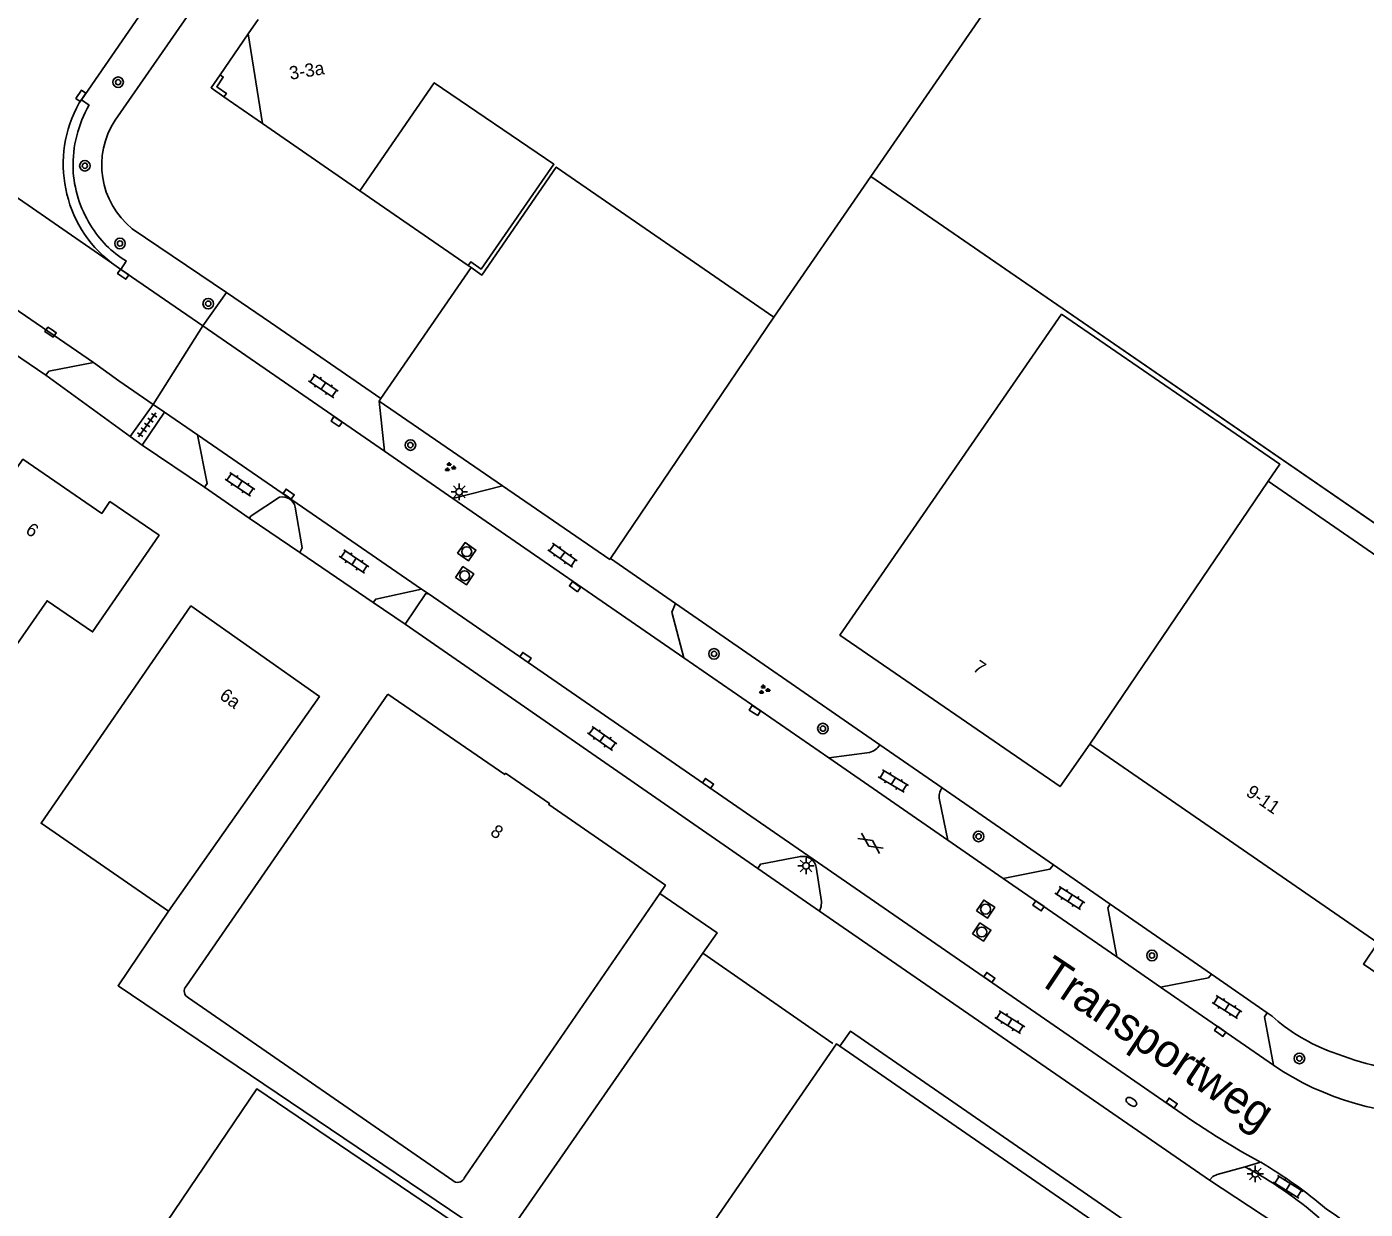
# Model space of a CAD drawing. Extents: x 136000 to 141000, y 400494 to 402006.
# Drawn here: x 139349 to 139450.5, y 401816.9 to 401906.5 of the extents above; entities that cross this region are included whole.
import ezdxf

# ---------------------------------------------------------------- set-up
doc = ezdxf.new("R2010")
doc.units = 0
for name, color, linetype in [('gg-afsc-hekwerk', 7, 'Continuous'), ('gg-afsc-muur', 7, 'Continuous'), ('gg-anno-huisnummerreeks BGT', 7, 'Continuous'), ('gg-anno-openbare ruimte label', 7, 'Continuous'), ('gg-bbg-hoofdgebouw', 7, 'Continuous'), ('gg-bbg-onder overbouw', 7, 'Continuous'), ('gg-bbg-pand overbouw', 7, 'Continuous'), ('gg-bbg-pilaar onder overbouw', 7, 'Continuous'), ('gg-bbg-pilaar pand', 7, 'Continuous'), ('gg-bbg-tussenscheiding', 7, 'Continuous'), ('gg-knt-verharding', 7, 'Continuous'), ('gt-grn-groengrens', 7, 'Continuous'), ('gt-grn-weggrens', 7, 'Continuous'), ('gt-symb-boom', 7, 'Continuous'), ('gt-symb-brandkraan', 7, 'Continuous'), ('gt-symb-gesloten verharding', 7, 'Continuous'), ('gt-symb-groenvak', 7, 'Continuous'), ('gt-symb-klinker verharding', 7, 'Continuous'), ('gt-symb-kolk', 7, 'Continuous'), ('gt-symb-kolk center center', 7, 'Continuous'), ('gt-symb-lichtmast', 7, 'Continuous'), ('gt-symb-rioolschacht', 7, 'Continuous'), ('gt-symb-tegel verharding', 7, 'Continuous')]:
    doc.layers.add(name, color=color, linetype=linetype)

# ---------------------------------------------------------------- blocks, each defined once
blk = doc.blocks.new('gt0-KL1')
at = {"layer": 'gt-symb-klinker verharding'}
for p, q in [((-1.15, 0.3), (1.15, 0.3)), ((-1, -0.3), (-1, 0.3)), ((-0.5, 0.3), (-0.5, 0.45)), ((0, -0.3), (0, 0.3)), ((0.5, 0.3), (0.5, 0.45)), ((1, -0.3), (1, 0.3)), ((-1.15, -0.3), (1.15, -0.3)), ((-0.5, -0.45), (-0.5, -0.3)), ((0.5, -0.45), (0.5, -0.3))]:
    blk.add_line(p, q, dxfattribs=at)
blk = doc.blocks.new('gt0-BOOM')
at = {"layer": 'gt-symb-boom'}
for radius in [0.4, 0.2]:
    blk.add_circle((0, 0), radius, dxfattribs=at)
blk = doc.blocks.new('gt0-RS')
at = {"layer": 'gt-symb-rioolschacht'}
blk.add_lwpolyline([(-0.5, -0.5), (0.5, -0.5), (0.5, 0.5), (-0.5, 0.5)], close=True, dxfattribs=at)
blk.add_circle((0, 0), 0.375, dxfattribs=at)
blk = doc.blocks.new('gt0-KOLK')
at = {"layer": 'gt-symb-kolk'}
blk.add_lwpolyline([(0, 0), (0.38, 0), (0.38, 0.4), (-0.38, 0.4), (-0.38, 0), (0, 0)], dxfattribs=at)
blk = doc.blocks.new('gt0-BR')
at = {"layer": 'gt-symb-brandkraan'}
for centre, radius, start, end in [((-0.24, 0), 0.206, 107.5669, 252.4331), ((0.6, -2.66), 3, 106.892, 107.5669), ((0, -0.69), 0.938, 73.108, 106.892), ((-0.6, -2.66), 3, 72.4331, 73.108), ((0.24, 0), 0.206, 287.567, 72.4331), ((0.6, 2.66), 3, 252.4331, 253.108), ((0, 0.69), 0.938, 253.108, 286.8921), ((-0.6, 2.66), 3, 286.8921, 287.567)]:
    blk.add_arc(centre, radius, start, end, dxfattribs=at)
blk = doc.blocks.new('gt0-LMAST')
at = {"layer": 'gt-symb-lichtmast'}
for p, q in [((-0.18, 0.17), (-0.45, 0.44)), ((-0.01, 0.25), (-0.01, 0.62)), ((0.17, 0.17), (0.44, 0.44)), ((-0.26, 0), (-0.63, 0)), ((-0.18, -0.18), (-0.45, -0.45)), ((-0.01, -0.25), (-0.01, -0.63)), ((0.44, -0.45), (0.17, -0.18)), ((0.24, 0), (0.62, 0))]:
    blk.add_line(p, q, dxfattribs=at)
blk.add_circle((-0.01, 0), 0.25, dxfattribs=at)
blk = doc.blocks.new('gt0-KOLKCC')
at = {"layer": 'gt-symb-kolk center center'}
blk.add_lwpolyline([(-0.37, 0.2), (0.38, 0.2), (0.38, -0.2), (-0.37, -0.2)], close=True, dxfattribs=at)
blk = doc.blocks.new('gt0-GRVAK')
at = {"layer": 'gt-symb-groenvak'}
for p, q in [((-0.11, 0.19), (-0.23, 0.24)), ((-0.18, 0.15), (0.09, 0.15)), ((-0.09, 0.21), (-0.16, 0.32)), ((-0.05, 0.21), (-0.05, 0.39)), ((0, 0.21), (0.06, 0.32)), ((0.02, 0.19), (0.13, 0.24)), ((0.26, -0.05), (0.2, 0.06)), ((0.3, -0.05), (0.3, 0.13)), ((0.35, -0.05), (0.41, 0.06)), ((-0.24, -0.23), (-0.36, -0.18)), ((-0.32, -0.26), (-0.05, -0.26)), ((-0.23, -0.21), (-0.29, -0.09)), ((-0.18, -0.2), (-0.18, -0.02)), ((-0.14, -0.21), (-0.07, -0.09)), ((-0.12, -0.23), (0, -0.18)), ((0.24, -0.07), (0.12, -0.02)), ((0.17, -0.11), (0.44, -0.11)), ((0.37, -0.07), (0.49, -0.02))]:
    blk.add_line(p, q, dxfattribs=at)
blk = doc.blocks.new('gt0-GESVH1')
at = {"layer": 'gt-symb-gesloten verharding'}
for p, q in [((-0.99, -0.26), (0.01, 0.24)), ((0.01, -0.26), (-0.99, 0.24)), ((0.01, 0.24), (1.01, -0.26)), ((1.01, 0.24), (0.01, -0.26))]:
    blk.add_line(p, q, dxfattribs=at)
blk = doc.blocks.new('gt0-TEG1')
at = {"layer": 'gt-symb-tegel verharding'}
for p, q in [((-1.12, 0), (1.12, 0)), ((-0.9, -0.25), (-0.9, 0.25)), ((-0.45, -0.25), (-0.45, 0.25)), ((0, -0.25), (0, 0.25)), ((0.45, -0.25), (0.45, 0.25)), ((0.9, -0.25), (0.9, 0.25))]:
    blk.add_line(p, q, dxfattribs=at)

msp = doc.modelspace()

# ---------------------------------------------------------------- linework, layer by layer
at = {"layer": 'gg-afsc-hekwerk'}
for p, q in [((139457.97, 401864.22), (139413.01, 401895.14)), ((139375.88, 401878.32), (139382.73, 401888.24)), ((139393.28, 401866.21), (139405.66, 401884.49)), ((139375.75, 401878.13), (139375.88, 401878.32)), ((139385.1, 401871.72), (139375.75, 401878.13)), ((139398.21, 401862.8), (139393.28, 401866.21)), ((139398.21, 401862.8), (139413.7, 401852.09)), ((139413.7, 401852.09), (139418.42, 401848.82)), ((139418.42, 401848.82), (139426.85, 401842.99)), ((139431.15, 401840.02), (139438.82, 401834.71)), ((139410.13, 401829.47), (139400.29, 401836.3)), ((139438.82, 401834.71), (139443.04, 401831.79)), ((139443.42, 401831.53), (139443.04, 401831.79))]:
    msp.add_line(p, q, dxfattribs=at)
msp.add_lwpolyline([(139393.28, 401866.21), (139393.23, 401866.14), (139385.1, 401871.72)], dxfattribs=at)
for centre, radius, start, end in [((139452.56, 401841.68), 13.66, 228.0194, 248.517), ((139458.39, 401856.23), 29.34, 248.319, 262.4453)]:
    msp.add_arc(centre, radius, start, end, dxfattribs=at)
at = {"layer": 'gg-afsc-muur'}
for points in [[(139463.91, 401828.99), (139464.98, 401829.58), (139466.97, 401830.99), (139467.9, 401831.77), (139468.62, 401832.54), (139482.35, 401847.42), (139457.97, 401864.22), (139413.01, 401895.14)], [(139405.66, 401884.49), (139393.28, 401866.21), (139393.23, 401866.14), (139385.1, 401871.72), (139375.75, 401878.13), (139375.88, 401878.32), (139382.73, 401888.24)], [(139426.85, 401842.99), (139418.42, 401848.82), (139413.7, 401852.09), (139398.21, 401862.8), (139393.28, 401866.21)], [(139359.78, 401839.49), (139355.96, 401833.84), (139381.07, 401816.89), (139384.98, 401814.25), (139400.29, 401836.3), (139401.36, 401837.85), (139397.02, 401840.83)], [(139431.15, 401840.02), (139438.82, 401834.71), (139443.04, 401831.79), (139443.42, 401831.53)], [(139410.66, 401829.25), (139411.47, 401830.39), (139445.28, 401807.06), (139439.94, 401799.3)]]:
    msp.add_lwpolyline(points, dxfattribs=at)
for centre, radius, start, end in [((139452.56, 401841.68), 13.66, 228.0194, 248.517), ((139458.39, 401856.23), 29.34, 248.319, 262.4453)]:
    msp.add_arc(centre, radius, start, end, dxfattribs=at)
at = {"layer": 'gg-bbg-hoofdgebouw'}
for p, q in [((139413.01, 401895.14), (139439.95, 401934.21)), ((139365.83, 401905.95), (139366.57, 401907.03)), ((139366.92, 401899.16), (139374.29, 401894.07)), ((139405.66, 401884.49), (139413.01, 401895.14)), ((139382.73, 401888.24), (139382.5, 401888.4)), ((139376.41, 401855.94), (139361.14, 401833.82)), ((139382.29, 401819.4), (139397.02, 401840.83)), ((139361.31, 401832.92), (139381.33, 401819.09)), ((139410.66, 401829.25), (139434.46, 401812.85)), ((139382.19, 401819.25), (139382.29, 401819.4))]:
    msp.add_line(p, q, dxfattribs=at)
for points in [[(139405.66, 401884.49), (139389.17, 401895.86), (139383.53, 401887.68), (139382.73, 401888.24)], [(139429.62, 401852.15), (139427.35, 401848.92), (139410.67, 401860.4), (139427.47, 401884.71), (139444.01, 401873.34), (139443.13, 401872.07)], [(139342.13, 401864.04), (139348.35, 401859.77), (139350.58, 401863.01), (139354.04, 401860.64), (139359.07, 401867.97), (139355.35, 401870.52), (139354.73, 401869.62), (139348.76, 401873.72), (139342.13, 401864.04)], [(139443.13, 401872.07), (139465.39, 401856.71), (139460.27, 401849.29), (139466.13, 401845.27), (139465.93, 401845.02), (139465.8, 401845.09), (139461.74, 401840.51), (139461.01, 401841.16), (139458.99, 401838.85), (139459.74, 401838.19), (139454.71, 401832.48), (139450.34, 401835.48), (139451.44, 401837.09), (139429.62, 401852.15)], [(139359.78, 401839.49), (139350.13, 401846.15), (139361.48, 401862.61), (139371.23, 401855.74), (139359.78, 401839.49)], [(139397.02, 401840.83), (139397.44, 401841.45), (139388.6, 401847.56), (139388.65, 401847.65), (139385.33, 401849.93), (139385.27, 401849.84), (139376.41, 401855.94)], [(139422.96, 401796.17), (139398.91, 401812.78), (139410.4, 401829.43), (139410.66, 401829.25)], [(139355.03, 401783.25), (139359.25, 401780.39), (139370.95, 401797.65), (139372.61, 401796.52), (139384.41, 401813.88), (139366.49, 401826.03), (139343.15, 401791.59), (139338.34, 401794.92), (139330.15, 401783.05), (139346.95, 401771.53), (139355.03, 401783.25)]]:
    msp.add_lwpolyline(points, dxfattribs=at)
for centre, radius, start, end in [((139361.54, 401833.43), 0.56, 135.3824, 245.6731), ((139381.7, 401819.49), 0.547, 227.2908, 333.635)]:
    msp.add_arc(centre, radius, start, end, dxfattribs=at)
at = {"layer": 'gg-bbg-onder overbouw'}
msp.add_line((139365.83, 401905.95), (139366.92, 401899.16), dxfattribs=at)
msp.add_lwpolyline([(139374.29, 401894.07), (139379.93, 401902.25), (139388.99, 401896.08), (139383.48, 401888.13), (139382.7, 401888.69), (139382.5, 401888.4)], dxfattribs=at)
at = {"layer": 'gg-bbg-pand overbouw'}
for p, q in [((139365.83, 401905.95), (139363.7, 401902.85)), ((139363.99, 401901.19), (139366.92, 401899.16)), ((139374.29, 401894.07), (139382.5, 401888.4))]:
    msp.add_line(p, q, dxfattribs=at)
at = {"layer": 'gg-bbg-pilaar onder overbouw'}
msp.add_lwpolyline([(139363.7, 401902.85), (139363.94, 401902.68), (139363.44, 401901.95), (139364.17, 401901.44), (139363.99, 401901.19)], dxfattribs=at)
at = {"layer": 'gg-bbg-pilaar pand'}
msp.add_lwpolyline([(139363.99, 401901.19), (139363.02, 401901.87), (139363.7, 401902.85)], dxfattribs=at)
at = {"layer": 'gg-bbg-tussenscheiding'}
msp.add_line((139429.62, 401852.15), (139443.13, 401872.07), dxfattribs=at)
at = {"layer": 'gg-knt-verharding'}
for p, q in [((139363.8, 401916.37), (139353.19, 401900.96)), ((139362.83, 401909.61), (139355.75, 401899.41)), ((139353.19, 401900.96), (139353.02, 401900.72)), ((139353.19, 401900.96), (139353.77, 401900.56)), ((139357.04, 401891.19), (139364.19, 401886.35)), ((139355.47, 401888.6), (139356.18, 401888.11)), ((139356.59, 401888.72), (139356.18, 401888.11)), ((139356.18, 401888.11), (139362.38, 401883.83)), ((139354.11, 401881.06), (139345.44, 401886.99)), ((139362.38, 401883.83), (139364.19, 401886.35)), ((139364.19, 401886.35), (139367.52, 401884.09)), ((139367.52, 401884.09), (139375.88, 401878.32)), ((139350.48, 401880.09), (139345.89, 401883.21)), ((139376.15, 401874.33), (139362.38, 401883.83)), ((139356.03, 401879.66), (139354.11, 401881.06)), ((139358.63, 401877.87), (139356.03, 401879.66)), ((139356.87, 401875.46), (139358.63, 401877.87)), ((139359.49, 401877.29), (139358.63, 401877.87)), ((139375.75, 401878.13), (139376.15, 401874.33)), ((139359.49, 401877.29), (139357.78, 401874.78)), ((139361.98, 401875.58), (139359.49, 401877.29)), ((139357.78, 401874.78), (139356.87, 401875.46)), ((139378.96, 401863.89), (139361.98, 401875.58)), ((139376.15, 401874.33), (139381.34, 401870.74)), ((139365.91, 401869.27), (139362.51, 401871.6)), ((139381.34, 401870.74), (139385.1, 401871.72)), ((139398.83, 401858.68), (139381.34, 401870.74)), ((139369.92, 401867.02), (139369.39, 401870.1)), ((139369.92, 401867.02), (139369.75, 401866.65)), ((139369.75, 401866.65), (139375.29, 401862.86)), ((139379.53, 401863.5), (139378.96, 401863.89)), ((139404.46, 401842.71), (139377.72, 401861.24)), ((139398.83, 401858.68), (139409.82, 401851.1)), ((139409.82, 401851.1), (139412.92, 401851.51)), ((139409.82, 401851.1), (139418.86, 401844.86)), ((139418.21, 401847.92), (139418.86, 401844.86)), ((139418.86, 401844.86), (139423.03, 401841.97)), ((139426.85, 401842.99), (139431.15, 401840.02)), ((139423.03, 401841.97), (139431.65, 401836.03)), ((139438.67, 401819.11), (139409.11, 401839.5)), ((139431.65, 401836.03), (139434.96, 401833.74)), ((139434.96, 401833.74), (139443.52, 401827.83)), ((139442.55, 401820.46), (139441.37, 401820.13))]:
    msp.add_line(p, q, dxfattribs=at)
for points in [[(139354.11, 401881.06), (139350.72, 401880.4), (139350.48, 401880.09)], [(139362.51, 401871.6), (139362.71, 401871.9), (139361.98, 401875.58)], [(139368.21, 401870.85), (139366.06, 401869.44), (139365.91, 401869.27)], [(139375.29, 401862.86), (139375.49, 401863.13), (139378.96, 401863.89)], [(139377.72, 401861.24), (139379.28, 401863.55), (139379.53, 401863.5)], [(139379.53, 401863.5), (139437.35, 401823.64), (139439.22, 401822.41), (139441.13, 401821.25), (139442.55, 401820.46)], [(139398.21, 401862.8), (139397.92, 401862.14), (139398.83, 401858.68)], [(139407.67, 401843.62), (139404.66, 401843.06), (139404.46, 401842.71)], [(139408.88, 401842.81), (139409.27, 401840.23), (139409.24, 401839.85), (139409.11, 401839.5)], [(139423.03, 401841.97), (139426.58, 401842.66), (139426.85, 401842.99)], [(139431.15, 401840.02), (139430.97, 401839.73), (139431.65, 401836.03)], [(139434.96, 401833.74), (139438.6, 401834.44), (139438.82, 401834.71)], [(139443.04, 401831.79), (139442.84, 401831.47), (139443.52, 401827.83)], [(139441.37, 401820.13), (139439.27, 401819.54), (139438.93, 401819.39), (139438.67, 401819.11)]]:
    msp.add_lwpolyline(points, dxfattribs=at)
for centre, radius, start, end in [((139361.29, 401896.08), 9.48, 150.7117, 232.1246), ((139361.95, 401895.94), 9.4, 150.5349, 181.2418), ((139360.92, 401896.01), 6.19, 146.6294, 231.1247), ((139361.49, 401896.16), 8.95, 182.7194, 211.68), ((139360.87, 401895.66), 8.15, 210.9654, 238.3846), ((139368.43, 401869.9), 0.976, 12.1001, 103.1656), ((139412.63, 401852.71), 1.23, 283.5953, 330.1445), ((139419.21, 401848.16), 1.03, 140.1026, 193.4729), ((139407.86, 401842.6), 1.04, 11.9079, 100.9956), ((139455.61, 401845.53), 21.44, 235.6723, 272.5124), ((139426.31, 401792.16), 31.76, 49.36, 61.7059), ((139425.61, 401791.4), 33.64, 49.3037, 59.7514), ((139442.24, 401807.92), 10.44, 351.4748, 59.4548)]:
    msp.add_arc(centre, radius, start, end, dxfattribs=at)
at = {"layer": 'gt-grn-groengrens'}
for p, q in [((139350.48, 401880.09), (139356.87, 401875.46)), ((139357.78, 401874.78), (139362.51, 401871.6)), ((139365.91, 401869.27), (139369.75, 401866.65)), ((139375.29, 401862.86), (139377.72, 401861.24)), ((139404.46, 401842.71), (139409.11, 401839.5))]:
    msp.add_line(p, q, dxfattribs=at)
msp.add_lwpolyline([(139438.67, 401819.11), (139445.63, 401814.55), (139446.81, 401813.46), (139447.78, 401812.06), (139448.57, 401810), (139448.6, 401808.21), (139448.2, 401805.88), (139447.45, 401804.12), (139441.55, 401798.09)], dxfattribs=at)
at = {"layer": 'gt-grn-weggrens'}
for p, q in [((139335.1, 401902.67), (139355.47, 401888.6)), ((139358.63, 401877.87), (139362.38, 401883.83))]:
    msp.add_line(p, q, dxfattribs=at)

# ---------------------------------------------------------------- block references
at = {"layer": 'gt-symb-boom'}
for p in [(139355.97, 401902.29), (139353.45, 401895.96), (139356.11, 401890.07), (139362.8, 401885.51), (139378.12, 401874.8), (139401.13, 401858.98), (139409.38, 401853.32), (139421.18, 401845.15), (139434.32, 401836.13), (139445.49, 401828.33)]:
    msp.add_blockref('gt0-BOOM', p, dxfattribs=at)
at = {"layer": 'gt-symb-brandkraan', "rotation": -34.611806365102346}
msp.add_blockref('gt0-BR', (139432.76, 401825.04), dxfattribs=at)
at = {"layer": 'gt-symb-gesloten verharding', "rotation": -35.024873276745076}
msp.add_blockref('gt0-GESVH1', (139412.99, 401844.64), dxfattribs=at)
at = {"layer": 'gt-symb-groenvak'}
for p in [(139381.1, 401873.12), (139404.91, 401856.26)]:
    msp.add_blockref('gt0-GRVAK', p, dxfattribs=at)
at = {"layer": 'gt-symb-klinker verharding'}
for p, rotation in [((139371.53, 401879.28), 145.96047544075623), ((139365.21, 401871.83), 145.92839019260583), ((139373.85, 401865.98), 145.96047544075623), ((139389.65, 401866.45), 144.7355697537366), ((139392.66, 401852.58), 144.7355697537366), ((139414.72, 401849.34), -31.0030675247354), ((139428.1, 401840.48), 147.7396467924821), ((139440, 401832.22), 147.73964679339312), ((139423.55, 401831.08), 147.73964679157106), ((139444.64, 401818.6), 147.7396467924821)]:
    msp.add_blockref('gt0-KL1', p, dxfattribs=dict(at, rotation=rotation))
at = {"layer": 'gt-symb-kolk'}
for p, rotation in [((139353.31, 401901.15), 55.46787543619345), ((139356.24, 401887.58), -34.6915288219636), ((139350.96, 401883.52), 146.50059992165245), ((139368.78, 401870.92), -34.69152882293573), ((139386.72, 401858.55), -34.6915288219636), ((139400.56, 401849), -34.69152882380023), ((139425.61, 401839.72), -34.69152882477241), ((139421.88, 401834.3), -34.6915288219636), ((139439.38, 401830.22), -34.6915288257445), ((139435.7, 401824.78), -34.6915288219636)]:
    msp.add_blockref('gt0-KOLK', p, dxfattribs=dict(at, rotation=rotation))
at = {"layer": 'gt-symb-kolk center center'}
for p, rotation in [((139372.53, 401876.58), 146.83440068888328), ((139390.59, 401864.07), 144.3223979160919), ((139404.23, 401854.69), 147.91563845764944)]:
    msp.add_blockref('gt0-KOLKCC', p, dxfattribs=dict(at, rotation=rotation))
at = {"layer": 'gt-symb-lichtmast'}
for p in [(139381.83, 401871.26), (139408.11, 401842.92), (139442.16, 401819.59)]:
    msp.add_blockref('gt0-LMAST', p, dxfattribs=at)
at = {"layer": 'gt-symb-rioolschacht'}
for p, rotation in [((139382.39, 401866.72), -35.104686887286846), ((139382.23, 401864.9), -33.91251258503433), ((139421.71, 401839.64), -33.70595653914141), ((139421.42, 401837.91), -33.57881372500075)]:
    msp.add_blockref('gt0-RS', p, dxfattribs=dict(at, rotation=rotation))
at = {"layer": 'gt-symb-tegel verharding', "rotation": 54.24239067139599}
msp.add_blockref('gt0-TEG1', (139358.17, 401876.32), dxfattribs=at)

# ---------------------------------------------------------------- texts
at = {"layer": 'gg-anno-huisnummerreeks BGT'}
for s, rotation, p in [('3-3a', 9.2, (139369.02, 401902.47)), ('6', 325.6, (139348.88, 401868.17)), ('7', 325.5, (139420.67, 401857.76)), ('6a', 324.8, (139363.58, 401855.63)), ('9-11', 325.4, (139441.37, 401848.3)), ('8', 325.5, (139384.1, 401845.31))]:
    msp.add_text(s, height=1, rotation=rotation, dxfattribs=at).set_placement(p)
at = {"layer": 'gg-anno-openbare ruimte label'}
msp.add_text('Transportweg', height=2.5, rotation=326.2, dxfattribs=at).set_placement((139425.5, 401834.15))

doc.saveas('drawing.dxf')
